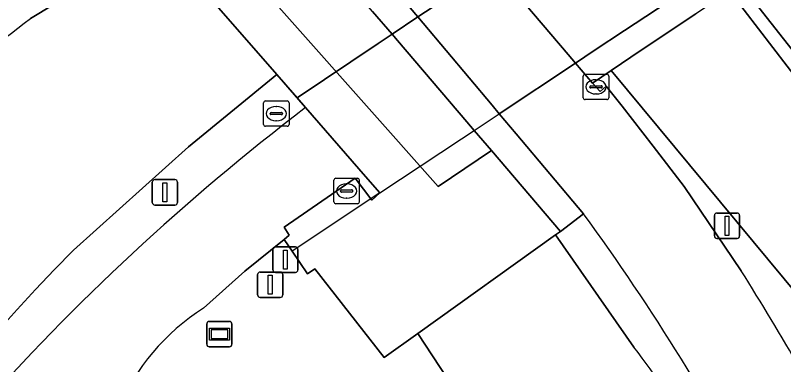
# Model space of a CAD drawing. Extents: x 155018 to 156648, y 383979 to 385733.
# Drawn here: x 156038.82 to 156069.05, y 385316.52 to 385330.26 of the extents above; entities that cross this region are included whole.
import ezdxf

# ---------------------------------------------------------------- set-up
doc = ezdxf.new("R2010")
doc.units = 0
for name, color, linetype in [('IMGEO_Berm_groen', 7, 'Continuous'), ('IMGEO_Berm_open', 7, 'Continuous'), ('IMGEO_Dek', 7, 'Continuous'), ('IMGEO_Fietspad_gesloten', 7, 'Continuous'), ('IMGEO_Gemengd_bos', 7, 'Continuous'), ('IMGEO_Groenvoorziening', 7, 'Continuous'), ('IMGEO_Hek', 7, 'Continuous'), ('IMGEO_Kademuur', 7, 'Continuous'), ('IMGEO_Kolk', 7, 'Continuous'), ('IMGEO_Lichtmast', 7, 'Continuous'), ('IMGEO_Rijbaan_regionaal_gesloten', 7, 'Continuous'), ('IMGEO_Terreindeel_gesloten', 7, 'Continuous'), ('IMGEO_Terreindeel_open', 7, 'Continuous'), ('IMGEO_Verkeersregelinstallatiepaal', 7, 'Continuous'), ('IMGEO_Waterloop', 7, 'Continuous'), ('IMGEO_Wegwijzer', 7, 'Continuous')]:
    doc.layers.add(name, color=color, linetype=linetype)

msp = doc.modelspace()

# ---------------------------------------------------------------- linework, layer by layer
at = {"layer": 'IMGEO_Berm_groen'}
for points in [[(156039.42, 385330.143), (156040.311, 385330.679), (156044.365, 385333.38)], [(156050.24, 385326.63), (156049.103, 385327.937), (156045.637, 385325.091), (156041.103, 385321.018)], [(156074.004, 385313.941), (156062.257, 385328.091), (156061.52, 385327.597), (156061.823, 385327.264), (156062.065, 385327.481), (156062.69, 385326.694), (156063.91, 385325.112), (156065.129, 385323.529), (156067.376, 385320.213)]]:
    msp.add_lwpolyline(points, dxfattribs=at)
for centre, radius, start, end in [((156023.394, 385350.146), 25.631, 297.4573, 308.7014), ((156105.644, 385253.971), 91.372, 127.32626, 149.63972), ((156108.729, 385254.514), 94.848, 135.47925, 176.56239), ((155968.372, 385258.194), 116.826, 27.64463, 32.06441)]:
    msp.add_arc(centre, radius, start, end, dxfattribs=at)
at = {"layer": 'IMGEO_Berm_open'}
for points in [[(156057.843, 385331.939), (156060.569, 385328.719), (156060.855, 385328.382), (156061.52, 385327.597), (156062.257, 385328.091), (156063.445, 385328.887), (156065.587, 385330.322)], [(156052.875, 385330.418), (156053.64, 385329.52), (156053.854, 385329.269), (156056.583, 385326.07), (156056.869, 385325.734), (156057.549, 385324.937), (156060.261, 385321.757), (156061.177, 385322.445), (156058.529, 385325.594), (156057.859, 385326.392), (156057.575, 385326.73), (156054.867, 385329.95), (156054.657, 385330.201), (156053.905, 385331.095)]]:
    msp.add_lwpolyline(points, dxfattribs=at)
at = {"layer": 'IMGEO_Dek'}
msp.add_lwpolyline([(156076.075, 385338.383), (156065.613, 385350.451), (156054.498, 385343.148), (156052.541, 385341.843), (156050.569, 385340.527), (156047.626, 385338.564), (156046.543, 385337.842), (156042.708, 385335.284), (156042.993, 385334.956), (156044.365, 385333.38), (156049.103, 385327.937), (156049.904, 385327.016), (156050.24, 385326.63), (156052.597, 385323.922), (156052.879, 385323.598), (156053.163, 385323.272), (156056.375, 385325.406), (156056.869, 385325.734), (156057.859, 385326.392), (156060.855, 385328.382), (156061.595, 385328.874), (156062.788, 385329.667), (156064.925, 385331.087)], close=True, dxfattribs=at)
at = {"layer": 'IMGEO_Fietspad_gesloten'}
for points in [[(156072.797, 385342.164), (156064.019, 385336.422), (156062.371, 385335.331), (156061.663, 385334.861), (156059.58, 385333.479), (156058.375, 385332.68), (156057.634, 385332.185), (156056.458, 385331.4), (156054.657, 385330.201), (156053.64, 385329.52), (156053.1, 385329.159), (156049.904, 385327.016), (156050.24, 385326.63), (156052.597, 385323.922), (156052.879, 385323.598), (156053.163, 385323.272), (156056.375, 385325.406), (156056.869, 385325.734), (156057.859, 385326.392), (156060.855, 385328.382), (156061.595, 385328.874), (156062.788, 385329.667), (156064.925, 385331.087), (156076.075, 385338.383)], [(156053.905, 385331.095), (156054.657, 385330.201), (156054.867, 385329.95), (156057.575, 385326.73), (156057.859, 385326.392), (156060.855, 385328.382), (156060.569, 385328.719), (156057.843, 385331.939)], [(156067.376, 385320.213), (156065.129, 385323.529), (156063.91, 385325.112), (156062.69, 385326.694), (156062.065, 385327.481), (156061.823, 385327.264), (156061.52, 385327.597), (156060.855, 385328.382), (156057.859, 385326.392), (156058.529, 385325.594), (156061.177, 385322.445)], [(156046.226, 385318.736), (156047.847, 385320.197), (156049.392, 385321.445), (156049.591, 385321.606), (156049.398, 385321.926), (156052.188, 385323.851), (156052.849, 385322.985), (156053.163, 385323.272), (156052.597, 385323.922), (156050.24, 385326.63)]]:
    msp.add_lwpolyline(points, dxfattribs=at)
for centre, radius, start, end in [((156105.644, 385253.971), 91.372, 127.32626, 149.63972), ((155989.469, 385270.048), 88.811, 27.26145, 36.15578), ((155968.372, 385258.194), 116.826, 27.64463, 32.06441), ((156050.974, 385311.267), 8.85, 122.4418, 190.6913)]:
    msp.add_arc(centre, radius, start, end, dxfattribs=at)
at = {"layer": 'IMGEO_Gemengd_bos'}
msp.add_lwpolyline([(156135.625, 385252.086), (156135.226, 385251.667), (156134.938, 385251.539), (156134.637, 385251.276), (156127.821, 385259.093), (156128.123, 385259.356), (156128.387, 385259.711), (156128.685, 385260.07), (156127.082, 385261.904), (156112.026, 385279.183), (156097.961, 385295.369), (156084.447, 385310.985), (156071.441, 385325.325), (156066.924, 385331.218), (156065.587, 385330.322), (156063.445, 385328.887), (156062.257, 385328.091), (156074.004, 385313.941)], dxfattribs=at)
at = {"layer": 'IMGEO_Groenvoorziening'}
for points in [[(156061.177, 385322.445), (156060.261, 385321.757), (156060.074, 385321.624), (156063.158, 385317.2)], [(156063.158, 385317.2), (156060.074, 385321.624), (156054.659, 385317.748), (156063.085, 385304.905)], [(156054.659, 385317.748), (156053.33, 385316.797), (156050.603, 385320.284), (156050.318, 385320.093), (156049.711, 385320.979), (156049.392, 385321.445), (156047.847, 385320.197), (156046.226, 385318.736)], [(156063.085, 385304.905), (156054.659, 385317.748)]]:
    msp.add_lwpolyline(points, dxfattribs=at)
for centre, radius, start, end in [((155989.469, 385270.048), 88.811, 27.26145, 36.15578), ((156050.974, 385311.267), 8.85, 122.4418, 190.6913), ((156031.057, 385292.659), 40.407, 25.3933, 37.3971), ((156031.057, 385292.659), 40.407, 25.3933, 37.3971)]:
    msp.add_arc(centre, radius, start, end, dxfattribs=at)
at = {"layer": 'IMGEO_Hek'}
for points in [[(156056.458, 385331.4), (156054.657, 385330.201)], [(156064.925, 385331.087), (156062.788, 385329.667)], [(156054.657, 385330.201), (156053.64, 385329.52)], [(156053.64, 385329.52), (156053.1, 385329.159)], [(156062.788, 385329.667), (156061.595, 385328.874)], [(156053.1, 385329.159), (156049.904, 385327.016)], [(156061.595, 385328.874), (156060.855, 385328.382)], [(156057.859, 385326.392), (156060.855, 385328.382)], [(156056.869, 385325.734), (156057.859, 385326.392)], [(156056.375, 385325.406), (156056.869, 385325.734)], [(156053.163, 385323.272), (156056.375, 385325.406)], [(156053.163, 385323.272), (156049.711, 385320.979)]]:
    msp.add_lwpolyline(points, dxfattribs=at)
at = {"layer": 'IMGEO_Kademuur'}
msp.add_lwpolyline([(156127.534, 385262.298), (156112.479, 385279.577), (156098.415, 385295.762), (156084.896, 385311.383), (156072.711, 385324.718), (156072.021, 385325.18), (156071.902, 385325.71), (156066.811, 385332.185), (156066.417, 385331.861), (156066.924, 385331.218), (156071.441, 385325.325), (156084.447, 385310.985), (156097.961, 385295.369), (156112.026, 385279.183), (156127.082, 385261.904), (156128.685, 385260.07), (156130.763, 385257.693), (156131.761, 385256.551), (156132.213, 385256.946)], close=True, dxfattribs=at)
at = {"layer": 'IMGEO_Kolk'}
for p, q in [((156061.24, 385327.948), (156062.092, 385327.948)), ((156061.165, 385327.022), (156061.165, 385327.874)), ((156061.653, 385327.728), (156061.678, 385327.728)), ((156062.166, 385327.874), (156062.166, 385327.022)), ((156061.424, 385327.442), (156061.424, 385327.454)), ((156061.862, 385327.405), (156061.464, 385327.405)), ((156061.467, 385327.491), (156061.865, 385327.491)), ((156061.908, 385327.454), (156061.908, 385327.442)), ((156061.676, 385327.168), (156061.651, 385327.168)), ((156048.587, 385325.971), (156048.587, 385326.823)), ((156048.662, 385326.897), (156049.514, 385326.897)), ((156049.588, 385326.823), (156049.588, 385325.971)), ((156062.092, 385326.948), (156061.24, 385326.948)), ((156048.846, 385326.391), (156048.846, 385326.403)), ((156048.889, 385326.44), (156049.287, 385326.44)), ((156049.075, 385326.677), (156049.1, 385326.677)), ((156049.33, 385326.403), (156049.33, 385326.391)), ((156049.284, 385326.354), (156048.886, 385326.354)), ((156049.098, 385326.117), (156049.073, 385326.117)), ((156049.514, 385325.897), (156048.662, 385325.897)), ((156051.352, 385322.923), (156051.352, 385323.775)), ((156051.427, 385323.849), (156052.279, 385323.849)), ((156052.353, 385323.775), (156052.353, 385322.923)), ((156051.654, 385323.392), (156052.052, 385323.392)), ((156051.84, 385323.629), (156051.865, 385323.629)), ((156051.611, 385323.343), (156051.611, 385323.355)), ((156052.049, 385323.306), (156051.651, 385323.306)), ((156051.863, 385323.069), (156051.838, 385323.069)), ((156052.095, 385323.355), (156052.095, 385323.343)), ((156052.279, 385322.849), (156051.427, 385322.849))]:
    msp.add_line(p, q, dxfattribs=at)
for points in [[(156061.24, 385327.948), (156062.092, 385327.948)], [(156061.165, 385327.022), (156061.165, 385327.874)], [(156062.166, 385327.874), (156062.166, 385327.022)], [(156048.587, 385325.971), (156048.587, 385326.823)], [(156048.662, 385326.897), (156049.514, 385326.897)], [(156049.588, 385326.823), (156049.588, 385325.971)], [(156062.092, 385326.948), (156061.24, 385326.948)], [(156049.514, 385325.897), (156048.662, 385325.897)], [(156051.352, 385322.923), (156051.352, 385323.775)], [(156051.427, 385323.849), (156052.279, 385323.849)], [(156052.353, 385323.775), (156052.353, 385322.923)], [(156052.279, 385322.849), (156051.427, 385322.849)]]:
    msp.add_lwpolyline(points, dxfattribs=at)
for centre, radius, start, end in [((156061.242, 385327.872), 0.0765, 91.552, 178.448), ((156061.242, 385327.872), 0.0765, 91.552, 178.448), ((156062.09, 385327.872), 0.0765, 1.552, 88.448), ((156062.09, 385327.872), 0.0765, 1.552, 88.448), ((156061.464, 385327.451), 0.0403, 85.8775, 175.7526), ((156061.461, 385327.441), 0.0366, 178.938, 274.7102), ((156061.865, 385327.448), 0.043, 264.8664, 352.4533), ((156061.869, 385327.453), 0.0386, 1.7309, 96.639), ((156061.242, 385327.024), 0.0765, 181.552, 268.448), ((156061.242, 385327.024), 0.0765, 181.552, 268.448), ((156062.09, 385327.024), 0.0765, 271.552, 358.448), ((156062.09, 385327.024), 0.0765, 271.552, 358.448), ((156048.664, 385326.821), 0.0765, 91.552, 178.448), ((156048.664, 385326.821), 0.0765, 91.552, 178.448), ((156049.512, 385326.821), 0.0765, 1.552, 88.448), ((156049.512, 385326.821), 0.0765, 1.552, 88.448), ((156048.886, 385326.4), 0.0403, 85.8775, 175.7526), ((156048.883, 385326.39), 0.0366, 178.938, 274.7102), ((156049.287, 385326.397), 0.043, 264.8664, 352.4533), ((156049.291, 385326.402), 0.0386, 1.7309, 96.639), ((156048.664, 385325.973), 0.0765, 181.552, 268.448), ((156048.664, 385325.973), 0.0765, 181.552, 268.448), ((156049.512, 385325.973), 0.0765, 271.552, 358.448), ((156049.512, 385325.973), 0.0765, 271.552, 358.448), ((156051.429, 385323.773), 0.0765, 91.552, 178.448), ((156051.429, 385323.773), 0.0765, 91.552, 178.448), ((156052.277, 385323.773), 0.0765, 1.552, 88.448), ((156052.277, 385323.773), 0.0765, 1.552, 88.448), ((156051.651, 385323.352), 0.0403, 85.8775, 175.7526), ((156052.056, 385323.354), 0.0386, 1.7309, 96.639), ((156051.648, 385323.342), 0.0366, 178.938, 274.7102), ((156052.052, 385323.349), 0.043, 264.8664, 352.4533), ((156051.429, 385322.925), 0.0765, 181.552, 268.448), ((156051.429, 385322.925), 0.0765, 181.552, 268.448), ((156052.277, 385322.925), 0.0765, 271.552, 358.448), ((156052.277, 385322.925), 0.0765, 271.552, 358.448)]:
    msp.add_arc(centre, radius, start, end, dxfattribs=at)
for centre, major_axis, ratio, start_param, end_param in [((156061.652, 385327.448), (-0.387, 0.002), 0.722429, 4.712389, 7.853982), ((156061.677, 385327.448), (-0.39, 0.002), 0.717154, 1.570796, 4.712389), ((156049.074, 385326.397), (-0.387, 0.002), 0.722429, 4.712389, 7.853982), ((156049.099, 385326.397), (-0.39, 0.002), 0.717154, 1.570796, 4.712389), ((156051.839, 385323.349), (-0.387, 0.002), 0.722429, 4.712389, 7.853982), ((156051.864, 385323.349), (-0.39, 0.002), 0.717154, 1.570796, 4.712389)]:
    msp.add_ellipse(centre, major_axis=major_axis, ratio=ratio, start_param=start_param, end_param=end_param, dxfattribs=at)
at = {"layer": 'IMGEO_Lichtmast'}
for p, q in [((156044.209, 385322.896), (156044.209, 385323.696)), ((156044.209, 385323.696), (156044.209, 385322.896)), ((156044.309, 385323.796), (156045.099, 385323.796)), ((156045.099, 385323.796), (156044.309, 385323.796)), ((156045.199, 385323.696), (156045.199, 385322.896)), ((156045.199, 385322.896), (156045.199, 385323.696)), ((156045.099, 385322.796), (156044.309, 385322.796)), ((156044.309, 385322.796), (156045.099, 385322.796)), ((156066.422, 385322.48), (156067.212, 385322.48)), ((156067.212, 385322.48), (156066.422, 385322.48)), ((156066.322, 385321.58), (156066.322, 385322.38)), ((156066.322, 385322.38), (156066.322, 385321.58)), ((156067.312, 385322.38), (156067.312, 385321.58)), ((156067.312, 385321.58), (156067.312, 385322.38)), ((156067.212, 385321.48), (156066.422, 385321.48)), ((156066.422, 385321.48), (156067.212, 385321.48))]:
    msp.add_line(p, q, dxfattribs=at)
for points in [[(156044.629, 385323.671), (156044.779, 385323.671), (156044.779, 385322.921), (156044.629, 385322.921), (156044.629, 385323.671)], [(156066.742, 385322.355), (156066.892, 385322.355), (156066.892, 385321.605), (156066.742, 385321.605), (156066.742, 385322.355)]]:
    msp.add_lwpolyline(points, dxfattribs=at)
for centre, start, end in [((156044.309, 385323.696), 90, 180), ((156044.309, 385323.696), 90, 180), ((156045.099, 385323.696), 0, 90), ((156045.099, 385323.696), 360, 90), ((156044.309, 385322.896), 180, 270), ((156044.309, 385322.896), 180, 270), ((156045.099, 385322.896), 270, 0), ((156045.099, 385322.896), 270, 0), ((156066.422, 385322.38), 90, 180), ((156066.422, 385322.38), 90, 180), ((156067.212, 385322.38), 0, 90), ((156067.212, 385322.38), 360, 90), ((156066.422, 385321.58), 180, 270), ((156066.422, 385321.58), 180, 270), ((156067.212, 385321.58), 270, 0), ((156067.212, 385321.58), 270, 0)]:
    msp.add_arc(centre, 0.1, start, end, dxfattribs=at)
at = {"layer": 'IMGEO_Rijbaan_regionaal_gesloten'}
msp.add_lwpolyline([(156072.797, 385342.164), (156067.364, 385348.431), (156067.364, 385348.431), (156056.23, 385341.145), (156054.23, 385339.836), (156053.001, 385339.032), (156052.251, 385338.541), (156049.28, 385336.597), (156048.205, 385335.893), (156047.581, 385335.484), (156044.365, 385333.38), (156049.103, 385327.937), (156049.904, 385327.016), (156053.1, 385329.159), (156053.64, 385329.52), (156054.657, 385330.201), (156056.458, 385331.4), (156057.634, 385332.185), (156058.375, 385332.68), (156059.58, 385333.479), (156061.663, 385334.861), (156062.371, 385335.331), (156064.019, 385336.422), (156072.797, 385342.164)], close=True, dxfattribs=at)
msp.add_lwpolyline([(156041.103, 385321.018), (156045.637, 385325.091), (156049.103, 385327.937), (156044.365, 385333.38), (156040.311, 385330.679), (156039.42, 385330.143)], dxfattribs=at)
for centre, radius, start, end in [((156023.394, 385350.146), 25.631, 297.4573, 308.7014), ((156108.729, 385254.514), 94.848, 135.47925, 176.56239)]:
    msp.add_arc(centre, radius, start, end, dxfattribs=at)
at = {"layer": 'IMGEO_Terreindeel_gesloten'}
msp.add_lwpolyline([(156044.365, 385333.38), (156049.103, 385327.937), (156050.24, 385326.63), (156052.597, 385323.922), (156053.163, 385323.272), (156052.849, 385322.985), (156052.188, 385323.851), (156049.398, 385321.926), (156049.591, 385321.606), (156049.392, 385321.445), (156049.711, 385320.979), (156050.318, 385320.093), (156050.603, 385320.284), (156053.33, 385316.797), (156054.659, 385317.748), (156060.074, 385321.624), (156060.261, 385321.757), (156057.549, 385324.937), (156055.453, 385323.532), (156035.5, 385345.998)], dxfattribs=at)
at = {"layer": 'IMGEO_Terreindeel_open'}
msp.add_lwpolyline([(156045.318, 385339.278), (156043.978, 385340.849), (156041.89, 385343.298), (156039.265, 385346.375), (156036.231, 385349.933), (156033.668, 385348.237), (156033.949, 385347.895), (156035.5, 385345.998), (156055.453, 385323.532), (156057.549, 385324.937), (156056.869, 385325.734), (156056.583, 385326.07), (156053.854, 385329.269), (156053.64, 385329.52), (156052.875, 385330.418), (156050.693, 385332.976), (156048.205, 385335.893), (156046.832, 385337.503), (156046.814, 385337.524), (156046.543, 385337.842), (156045.947, 385338.54)], close=True, dxfattribs=at)
at = {"layer": 'IMGEO_Verkeersregelinstallatiepaal'}
for p, q in [((156048.95, 385320.248), (156048.95, 385321.048)), ((156048.95, 385321.048), (156048.95, 385320.248)), ((156049.05, 385321.148), (156049.84, 385321.148)), ((156049.84, 385321.148), (156049.05, 385321.148)), ((156049.94, 385321.048), (156049.94, 385320.248)), ((156049.94, 385320.248), (156049.94, 385321.048)), ((156048.352, 385319.262), (156048.352, 385320.062)), ((156048.352, 385320.062), (156048.352, 385319.262)), ((156048.452, 385320.162), (156049.242, 385320.162)), ((156049.242, 385320.162), (156048.452, 385320.162)), ((156049.84, 385320.148), (156049.05, 385320.148)), ((156049.05, 385320.148), (156049.84, 385320.148)), ((156049.342, 385320.062), (156049.342, 385319.262)), ((156049.342, 385319.262), (156049.342, 385320.062)), ((156049.242, 385319.162), (156048.452, 385319.162)), ((156048.452, 385319.162), (156049.242, 385319.162))]:
    msp.add_line(p, q, dxfattribs=at)
for points in [[(156049.37, 385321.023), (156049.52, 385321.023), (156049.52, 385320.273), (156049.37, 385320.273), (156049.37, 385321.023)], [(156048.772, 385320.037), (156048.922, 385320.037), (156048.922, 385319.287), (156048.772, 385319.287), (156048.772, 385320.037)]]:
    msp.add_lwpolyline(points, dxfattribs=at)
for centre, start, end in [((156049.05, 385321.048), 90, 180), ((156049.05, 385321.048), 90, 180), ((156049.84, 385321.048), 0, 90), ((156049.84, 385321.048), 360, 90), ((156048.452, 385320.062), 90, 180), ((156048.452, 385320.062), 90, 180), ((156049.05, 385320.248), 180, 270), ((156049.05, 385320.248), 180, 270), ((156049.242, 385320.062), 0, 90), ((156049.242, 385320.062), 360, 90), ((156049.84, 385320.248), 270, 0), ((156049.84, 385320.248), 270, 0), ((156048.452, 385319.262), 180, 270), ((156048.452, 385319.262), 180, 270), ((156049.242, 385319.262), 270, 0), ((156049.242, 385319.262), 270, 0)]:
    msp.add_arc(centre, 0.1, start, end, dxfattribs=at)
at = {"layer": 'IMGEO_Waterloop'}
msp.add_lwpolyline([(156049.576, 385353.21), (156052.23, 385350.159), (156054.328, 385347.747), (156055.287, 385346.645), (156055.361, 385346.56), (156055.431, 385346.434), (156055.474, 385346.302), (156055.473, 385346.145), (156055.432, 385345.996), (156055.371, 385345.875), (156055.307, 385345.804), (156055.146, 385345.646), (156056.132, 385344.592), (156056.798, 385344.683), (156057.164, 385344.416), (156058.625, 385342.713), (156061.103, 385339.823), (156063.293, 385337.269), (156064.224, 385336.183), (156066.986, 385332.961), (156067.085, 385332.522), (156066.811, 385332.185), (156071.902, 385325.71)], dxfattribs=at)
at = {"layer": 'IMGEO_Wegwijzer'}
for p, q in [((156046.352, 385317.316), (156046.352, 385318.116)), ((156046.352, 385318.116), (156046.352, 385317.316)), ((156046.452, 385318.216), (156047.242, 385318.216)), ((156047.242, 385318.216), (156046.452, 385318.216)), ((156047.342, 385318.116), (156047.342, 385317.316)), ((156047.342, 385317.316), (156047.342, 385318.116)), ((156047.242, 385317.216), (156046.452, 385317.216)), ((156046.452, 385317.216), (156047.242, 385317.216))]:
    msp.add_line(p, q, dxfattribs=at)
for points in [[(156046.453, 385317.948), (156047.241, 385317.948), (156047.241, 385317.484), (156046.453, 385317.484), (156046.453, 385317.948)], [(156046.518, 385317.883), (156046.518, 385317.549), (156047.176, 385317.549), (156047.176, 385317.883), (156046.518, 385317.883)]]:
    msp.add_lwpolyline(points, dxfattribs=at)
for centre, start, end in [((156046.452, 385318.116), 90, 180), ((156046.452, 385318.116), 90, 180), ((156047.242, 385318.116), 0, 90), ((156047.242, 385318.116), 360, 90), ((156046.452, 385317.316), 180, 270), ((156046.452, 385317.316), 180, 270), ((156047.242, 385317.316), 270, 0), ((156047.242, 385317.316), 270, 0)]:
    msp.add_arc(centre, 0.1, start, end, dxfattribs=at)

doc.saveas('drawing.dxf')
